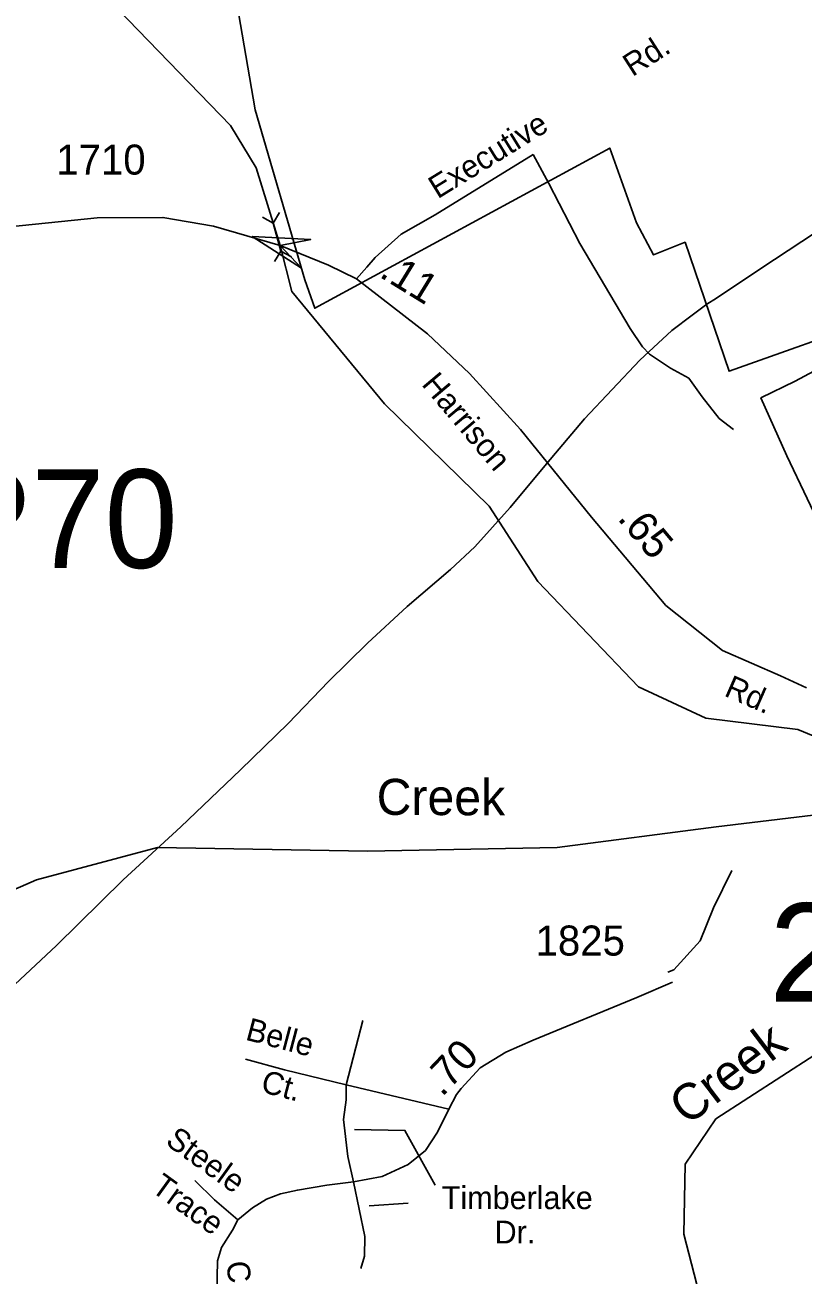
# Model space of a CAD drawing. Extents: x 1473865 to 1648260, y 639067 to 773536.
# Drawn here: x 1548512 to 1551751, y 701811 to 707013 of the extents above; entities that cross this region are included whole.
import ezdxf

# ---------------------------------------------------------------- set-up
doc = ezdxf.new("R2010")
doc.units = 0
for name, color, linetype in [('Exist Boundary Political City Limit New', 7, 'Continuous'), ('Exist Hydrographic Creek Single Shore', 7, 'Continuous'), ('Exist Hydrographic Creek Single Shore Label', 7, 'Continuous'), ('Exist Road Non-System Type 51', 7, 'Continuous'), ('Exist Road Non-System Type 51 Label', 7, 'Continuous'), ('Exist Road Secondary Mileage Hundredths English Label', 7, 'Continuous'), ('Exist Road Secondary Structure Pipe Attributed CELL', 7, 'Continuous'), ('Exist Road Secondary Structure Pipe CELL', 7, 'Continuous'), ('Exist Road Secondary Structure Pipe Number Label', 7, 'Continuous'), ('Exist Road Secondary Structure Standard Bridge Number Label', 7, 'Continuous'), ('Exist Road Secondary Type 51 Attributed', 7, 'Continuous'), ('Exist Road Secondary Type 51 Label', 7, 'Continuous'), ('Exist Road Secondary Type 51 Number Label', 7, 'Continuous'), ('Exist Utilities Electrical Transmission Line', 7, 'Continuous'), ('Map Preparation Boundary City Limit Buffer Line', 7, 'Continuous')]:
    doc.layers.add(name, color=color, linetype=linetype)

msp = doc.modelspace()

# ---------------------------------------------------------------- linework, layer by layer
at = {"layer": 'Exist Boundary Political City Limit New'}
msp.add_lwpolyline([(1547693.1, 709025.8), (1549554.9, 708358.6), (1549297.5, 707559.1), (1549400.4, 707064.5), (1549470.4, 706660.7), (1549676.4, 705953.6), (1549718.1, 705834.5), (1550946.1, 706501.2), (1551058.1, 706190.8), (1551129, 706056.8), (1551259.6, 706109.1), (1551443.1, 705572.4), (1552069.6, 705795.3), (1552332.2, 705166.5), (1552548.1, 705262), (1552801.1, 704592.5), (1553258.4, 704788.6), (1553840.1, 703854.8), (1554086, 703499.2), (1554211, 703358.7), (1554396.9, 703162.6), (1552934.2, 702203.7), (1552144.8, 701801.3)], dxfattribs=at)
at = {"layer": 'Exist Hydrographic Creek Single Shore'}
for points in [[(1552207.4, 703775.3), (1551994.2, 703971.4), (1551729.8, 704081.9), (1551346.9, 704129), (1551065.8, 704259.4), (1550646.8, 704697.9), (1550443.8, 705010.6), (1550008.8, 705436.2), (1549623, 705903.8), (1549574.1, 706095.9), (1549473.8, 706418.7), (1549367.8, 706594.7), (1548769.8, 707214.1), (1548152.8, 707738.6), (1547582.8, 708098.1), (1547152.8, 708323.4), (1546708.8, 708680.4), (1546270.8, 708935.3), (1545845.1, 709096.9), (1545351.7, 709277.2), (1545104.9, 709637.8), (1544640, 709834.3), (1544027.7, 710119.6)], [(1545774.7, 702324.6), (1546300.7, 702376.3), (1547326.7, 702917), (1548559.8, 703456.6), (1549062.8, 703590.9), (1549938, 703574.6), (1550727.2, 703589.9), (1551389.1, 703676.6), (1552207.4, 703775.3)], [(1549480.6, 697580.8), (1549793.8, 697872), (1550147.2, 698241.1), (1550986.6, 699246.4), (1551359.8, 699677.7), (1551626.8, 699947), (1551766, 700213.9), (1551714.1, 700434.1), (1551633.7, 700656.9), (1551609.7, 700690.2), (1551602.8, 700792.1), (1551435.8, 701278), (1551254.8, 701980.9), (1551259.8, 702272.9), (1551387.8, 702460.7), (1552074.3, 702905.5), (1552703.6, 703245.9), (1552872.6, 703362.1)]]:
    msp.add_lwpolyline(points, dxfattribs=at)
at = {"layer": 'Exist Road Non-System Type 51'}
for q in [(1549918.8, 702870.2), (1550276.3, 702501.9)]:
    msp.add_line((1549848.5, 702602.5), q, dxfattribs=at)
for points in [[(1550626.9, 706475.1), (1550219, 706223.2), (1550078.1, 706143.5), (1549969.2, 706045.3), (1549935.1, 706005.8), (1549891.4, 705957)], [(1550626.9, 706475.1), (1550693.1, 706354.1), (1550821.3, 706103.8), (1551031.8, 705750.3), (1551082.7, 705673.5), (1551112.3, 705643.1), (1551199.4, 705585.7), (1551274.8, 705544.3), (1551331.6, 705465.6), (1551402.3, 705376.3), (1551461.6, 705329.5)], [(1551187.8, 703071.9), (1551213.2, 703081.3), (1551323.3, 703201.8), (1551377.8, 703338.9), (1551454.4, 703494.3)], [(1549848.5, 702602.5), (1549592, 702664.9), (1549429.7, 702710)], [(1549879.9, 702198.7), (1549855.7, 702304), (1549837.5, 702458), (1549849.5, 702540.5), (1549848.5, 702602.5)], [(1549398.1, 702040.7), (1549301.2, 702124.2), (1549219.5, 702205.3)], [(1549910.1, 701838.4), (1549924.9, 701890.1), (1549926.2, 701972.1), (1549879.9, 702198.7)]]:
    msp.add_lwpolyline(points, dxfattribs=at)
at = {"layer": 'Exist Road Non-System Type 51 Label'}
for points in [[(1550219.6, 702185.8), (1550093.3, 702413.3), (1549883.9, 702416.9)], [(1550107.7, 702109.9), (1549945.3, 702099.1)]]:
    msp.add_lwpolyline(points, dxfattribs=at)
at = {"layer": 'Exist Road Secondary Structure Pipe Attributed CELL'}
msp.add_lwpolyline([(1549663.1, 706001.2), (1549458, 706132.9), (1549701.5, 706121.4), (1549574.1, 706095.9)], close=True, dxfattribs=at)
at = {"layer": 'Exist Road Secondary Structure Pipe CELL'}
for p, q in [((1549500.8, 706213.3), (1549545.5, 706189.3)), ((1549571.9, 706232.6), (1549545.5, 706189.3)), ((1549545.5, 706189.3), (1549577.1, 706072.6)), ((1549550.7, 706029.2), (1549577.1, 706072.6)), ((1549621.8, 706048.5), (1549577.1, 706072.6))]:
    msp.add_line(p, q, dxfattribs=at)
at = {"layer": 'Exist Road Secondary Type 51 Attributed'}
for points in [[(1548392.3, 706168.4), (1548812.3, 706211.6), (1549085.8, 706212.8), (1549297.1, 706175.8), (1549574.1, 706095.9), (1549776, 706013.3), (1549891.4, 705957), (1550188.1, 705728.3), (1550362.2, 705563.4), (1550574.4, 705330.1), (1550870, 704964.7), (1551179.7, 704598), (1551416, 704410.4), (1551657, 704305), (1551765.4, 704254.3)], [(1549310.2, 701734), (1549313, 701869.8), (1549330.5, 701925.7), (1549375.9, 701998.2), (1549398.1, 702040.7), (1549459, 702090.4), (1549517.6, 702126.4), (1549576.2, 702149), (1549646.1, 702164.8), (1549767.8, 702185.1), (1549879.9, 702198.7), (1549999.3, 702221.3), (1550107.5, 702270.9), (1550179.7, 702329.6), (1550229.2, 702406.2), (1550276.3, 702501.9), (1550308.1, 702561.9), (1550328.2, 702587.6), (1550407.1, 702673.3), (1550513, 702738.7), (1550627.9, 702788.3), (1551058.4, 702966.5), (1551207.2, 703029.7)]]:
    msp.add_lwpolyline(points, dxfattribs=at)
at = {"layer": 'Exist Utilities Electrical Transmission Line'}
for points in [[(1552215, 706380.8), (1552098.1, 706320.7), (1551859.7, 706186.9), (1551574.6, 705999.5), (1551390.4, 705876.8), (1551350.1, 705851.4), (1551289.1, 705806.4), (1551204.2, 705741.9), (1551072, 705618.1), (1550841.7, 705373.8), (1550682.7, 705186.5), (1550531.5, 705004.9), (1550384.8, 704841.3), (1550283.2, 704747.1), (1550102.6, 704594.1), (1549937.8, 704440.8), (1549775.1, 704281.6), (1549608.1, 704106.2), (1549408.9, 703913.6), (1549160.8, 703675.9), (1548921, 703455.8), (1548642.4, 703182.5), (1548427, 702979.9)], [(1552215, 706380.8), (1552164.6, 706113.5), (1552124.6, 705880), (1552104.9, 705774.3), (1552090.1, 705734.4), (1551912.4, 705635.5), (1551718.6, 705530.8), (1551575.5, 705461.2), (1551683.5, 705221.1), (1551853.4, 704865.9), (1552050.8, 704464.3), (1552148.9, 704242.4), (1552202.9, 704119.5), (1552214.1, 704071.2), (1552212.9, 703993.2), (1552173.7, 703685.6), (1552130.3, 703370.2), (1552091, 703060.6), (1552072.9, 702924.9), (1552051.6, 702735)]]:
    msp.add_lwpolyline(points, dxfattribs=at)
at = {"layer": 'Map Preparation Boundary City Limit Buffer Line'}
msp.add_lwpolyline([(1547693.1, 709025.8), (1549554.9, 708358.6), (1549297.5, 707559.1), (1549400.4, 707064.5), (1549470.4, 706660.7), (1549676.4, 705953.6), (1549718.1, 705834.5), (1550946.1, 706501.2), (1551058.1, 706190.8), (1551129, 706056.8), (1551259.6, 706109.1), (1551443.1, 705572.4), (1552069.6, 705795.3), (1552332.2, 705166.5), (1552548.1, 705262), (1552801.1, 704592.5), (1553258.4, 704788.6), (1553840.1, 703854.8), (1554086, 703499.2), (1554211, 703358.7), (1554396.9, 703162.6), (1552934.2, 702203.7), (1552144.8, 701801.3)], dxfattribs=at)

# ---------------------------------------------------------------- texts
at = {"layer": 'Exist Hydrographic Creek Single Shore Label'}
for rotation, p in [(359.7384, (1549975.6, 703726.5)), (37.3362, (1551268.8, 702430))]:
    msp.add_text('Creek', height=150, rotation=rotation, dxfattribs=at).set_placement(p)
at = {"layer": 'Exist Road Non-System Type 51 Label'}
for s, rotation, p in [('Rd.', 32.7205, (1551040.7, 706796.1)), ('Executive', 31.6972, (1550230, 706287.8)), ('Belle', 345.1691, (1549425.7, 702791.3)), ('Ct.', 345.1691, (1549489.1, 702574.5)), ('Steele', 324.1542, (1549092, 702358.1)), ('Trace', 324.1542, (1549032.3, 702162.7))]:
    msp.add_text(s, height=95, rotation=rotation, dxfattribs=at).set_placement(p)
for s, p in [('Timberlake', (1550247.1, 702085.5)), ('Dr.', (1550466.9, 701942.5))]:
    msp.add_text(s, height=95, dxfattribs=at).set_placement(p)
at = {"layer": 'Exist Road Secondary Mileage Hundredths English Label'}
for s, rotation, p in [('.11', 328.4452, (1549982.4, 705967.9)), ('.65', 310.0736, (1550975.1, 704958.6)), ('.70', 46.377, (1550248.2, 702549.7))]:
    msp.add_text(s, height=125, rotation=rotation, dxfattribs=at).set_placement(p)
at = {"layer": 'Exist Road Secondary Structure Pipe Number Label'}
msp.add_text('P70', height=410.1, dxfattribs=at).set_placement((1548172, 704753.9))
at = {"layer": 'Exist Road Secondary Structure Standard Bridge Number Label'}
msp.add_text('278', height=410.1, dxfattribs=at).set_placement((1551611.4, 702948.2))
at = {"layer": 'Exist Road Secondary Type 51 Label'}
for s, rotation, p in [('Harrison', 310.0736, (1550159.6, 705516.9)), ('Rd.', 336.3858, (1551418.2, 704223.4)), ('Candlewick', 277.2581, (1549349.2, 701863.9))]:
    msp.add_text(s, height=95, rotation=rotation, dxfattribs=at).set_placement(p)
at = {"layer": 'Exist Road Secondary Type 51 Number Label'}
for s, p in [('1710', (1548642.2, 706390.8)), ('1825', (1550637.5, 703140.7))]:
    msp.add_text(s, height=125, dxfattribs=at).set_placement(p)

doc.saveas('drawing.dxf')
